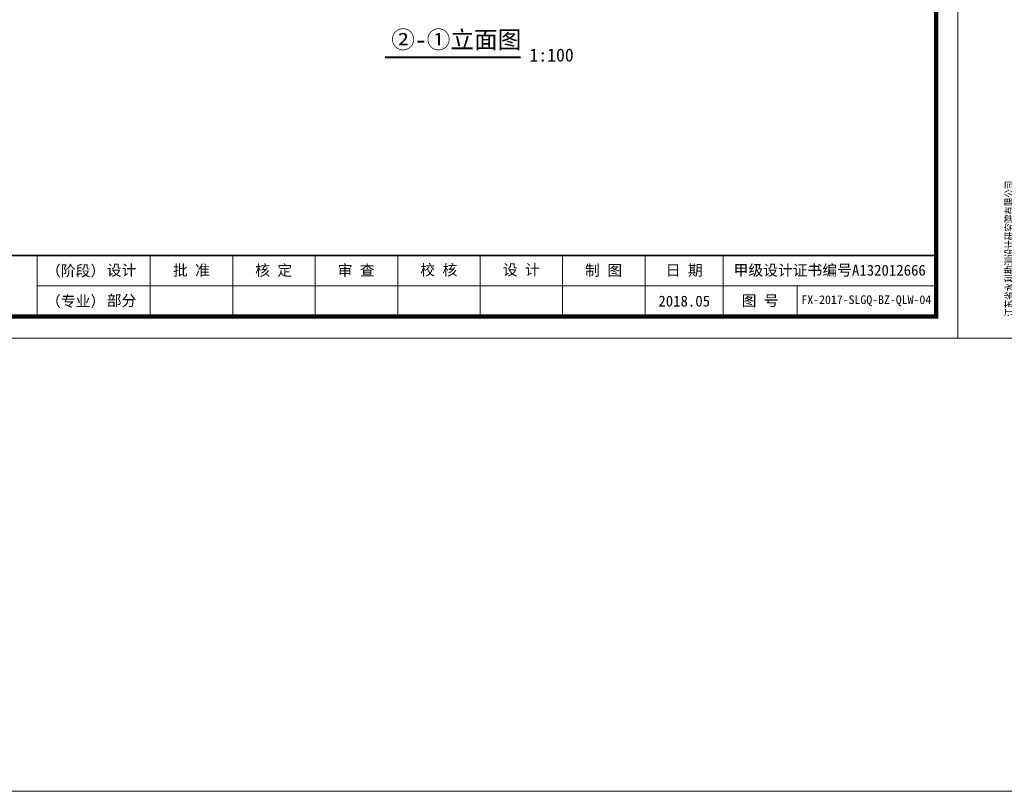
# Model space of a CAD drawing. Extents: x -27255 to 1448651, y 31034 to 8081248.
# Tile 569 of 580: x 584622 to 584849, y 3870936 to 3871114. Entities that reach past the tile are written whole.
import ezdxf
from ezdxf.enums import TextEntityAlignment as Align

# ---------------------------------------------------------------- set-up
doc = ezdxf.new("R2010")
doc.units = 0
doc.layers.get('0').update_dxf_attribs({"linetype": 'CONTINUOUS'})
for name, color, linetype, lineweight in [('0.13填充', 8, 'CONTINUOUS', 9), ('0.13文字', 3, 'CONTINUOUS', 13), ('图框', 7, 'CONTINUOUS', 20), ('文字', 7, 'CONTINUOUS', 15)]:
    doc.layers.add(name, color=color, linetype=linetype, lineweight=lineweight)
doc.styles.add('-仿宋_GB2312', font='FangSong_GB2312.ttf')
doc.styles.add('LYJFS', font='times.ttf', dxfattribs={"width": 0.7})
doc.styles.add('仿宋', font='FangSong_GB2312.ttf', dxfattribs={"width": 0.7})
doc.styles.add('宋体', font='FangSong_GB2312.ttf')

# ---------------------------------------------------------------- blocks, each defined once
blk = doc.blocks.new('d4trtg')
at = {"lineweight": 0}
for p, q in [((653868.4, 3899605.3), (653868.4, 3902577.3)), ((658071.2, 3902577.3), (658071.2, 3899605.3)), ((658021.2, 3899725.4), (655949.8, 3899725.4)), ((658071.2, 3899605.3), (653868.4, 3899605.3))]:
    blk.add_line(p, q, dxfattribs=at)
for p, q in [((655949.8, 3899795.5), (655949.8, 3899655.4)), ((656210, 3899795.5), (656210, 3899655.4)), ((656400.1, 3899795.5), (656400.1, 3899655.4)), ((656590.2, 3899795.5), (656590.2, 3899655.4)), ((656780.4, 3899795.5), (656780.4, 3899655.4)), ((656970.5, 3899795.5), (656970.5, 3899655.4)), ((657160.6, 3899795.5), (657160.6, 3899655.4)), ((657350.8, 3899795.5), (657350.8, 3899655.4)), ((657530.9, 3899795.5), (657530.9, 3899655.4)), ((657701, 3899725.4), (657701, 3899655.4))]:
    blk.add_line(p, q)
at = {"lineweight": 0, "const_width": 10}
blk.add_lwpolyline([(654118.6, 3902527.3), (658021.2, 3902527.3), (658021.2, 3899655.4), (654118.6, 3899655.4)], close=True, dxfattribs=at)
at = {"lineweight": 0, "const_width": 4}
blk.add_lwpolyline([(658021.2, 3899795.5), (654118.6, 3899795.5)], dxfattribs=at)
at = {"style": 'LYJFS'}
for s, p in [('（阶段）', (656038.2, 3899760.4)), ('（专业）', (656038.2, 3899690.4))]:
    blk.add_text(s, height=25.02, dxfattribs=at).set_placement(p, align=Align.MIDDLE_CENTER)
at = {"style": '仿宋'}
blk.add_text('2018.05', height=25.02, dxfattribs=at).set_placement((657440.8, 3899690.4), align=Align.MIDDLE)
at = {"insert": (654101.5, 3899654.5), "char_height": 20.014, "attachment_point": 7, "rotation": 90, "style": '仿宋'}
blk.add_mtext('江苏省水利勘测设计研究院有限公司\\P地址：扬州市吉安路209号吉安大厦1号楼  邮编：225127\\P电话：0514-87860116  传真：0514-87889101\\P声明：未经授权，不得翻印、传播或它用。', dxfattribs=at)
at = {"attachment_point": 5, "style": '宋体'}
for s, insert, char_height in [('设计', (656144, 3899760.4), 25.02), ('批 准', (656305, 3899760.4), 25.02), ('核 定', (656494.6, 3899760.2), 25.02), ('审 查', (656684.6, 3899760.2), 25.02), ('校 核', (656875.1, 3899760.9), 25.02), ('设 计', (657065.3, 3899761.4), 25.02), ('甲级设计证书编号A132012666', (657776, 3899760.4), 25.017), ('制 图', (657254.9, 3899760.2), 25.02), ('日 期', (657440.8, 3899760.4), 25.02), ('部分', (656144, 3899690.4), 25.02), ('图 号', (657615.9, 3899690.4), 25.02)]:
    blk.add_mtext(s, dxfattribs=dict(at, insert=insert, char_height=char_height))

msp = doc.modelspace()

# ---------------------------------------------------------------- linework, layer by layer
at = {"layer": '0.13填充', "color": 7, "lineweight": 40, "ltscale": 0.005}
msp.add_line((584706.12478, 3871105.65857, -5.45786), (584737.29898, 3871105.65857, -5.45786), dxfattribs=at)
at = {"layer": '0.13文字', "linetype": 'Continuous', "lineweight": 13}
msp.add_line((582175.00285, 3870936.43103), (587865.89025, 3870936.43103), dxfattribs=at)
msp.add_line((582175.00285, 3870936.43103), (587865.89025, 3870936.43103), dxfattribs=at)
msp.add_line((582175.00285, 3870936.43103), (587865.89025, 3870936.43103), dxfattribs=at)

# ---------------------------------------------------------------- block references
at = {"layer": '图框', "xscale": 0.09999999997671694, "yscale": 0.1000000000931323, "zscale": 0.1}
for p in [(519030.95958, 3481080.39505), (519451.24358, 3481080.39505)]:
    msp.add_blockref('d4trtg', p, dxfattribs=at)

# ---------------------------------------------------------------- texts
at = {"layer": '0.13文字', "linetype": 'Continuous', "lineweight": 13, "insert": (584802.03791, 3871050.78093), "char_height": 2, "width": 41.6631828, "attachment_point": 1, "style": 'LYJFS'}
msp.add_mtext('{\\fFangSong_GB2312|b0|i0|c134|p49;\\W1;\\C7;FX-2017-SLGQ-BZ-QLW-04}', dxfattribs=at)
at = {"layer": '文字', "color": 7, "attachment_point": 1, "style": '-仿宋_GB2312'}
for s, insert, char_height, width in [('②-①立面图', (584707.51282, 3871111.73568, -5.45786), 4, 50.3671896), ('1:100', (584739.37026, 3871107.69051, -5.45786), 3, 10.2895474)]:
    msp.add_mtext(s, dxfattribs=dict(at, insert=insert, char_height=char_height, width=width))

doc.saveas('drawing.dxf')
